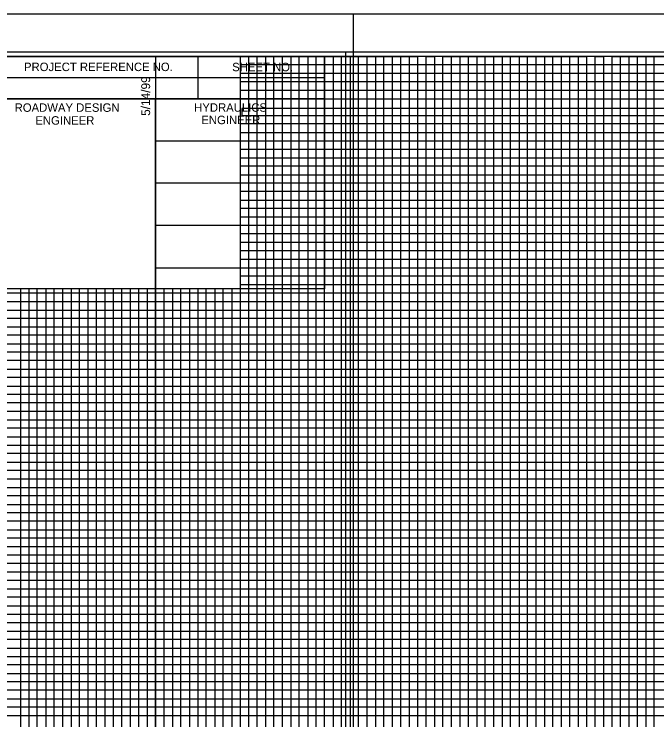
# Model space of a CAD drawing. Extents: x 2345490 to 2445302, y 465165 to 573888.
# Drawn here: x 2412161.6 to 2412541.9, y 541709.2 to 542126.7 of the extents above; entities that cross this region are included whole.
import ezdxf

# ---------------------------------------------------------------- set-up
doc = ezdxf.new("R2010")
doc.units = 0
for name, color, linetype in [('Old_Level_1', 7, 'Continuous'), ('Old_Level_18', 7, 'Continuous'), ('Old_Level_40', 7, 'Continuous'), ('Old_Level_41', 7, 'Continuous'), ('Old_Level_42', 7, 'Continuous'), ('Old_Level_43', 7, 'Continuous'), ('Old_Level_44', 7, 'Continuous'), ('Old_Level_50', 7, 'Continuous'), ('Old_Level_51', 7, 'Continuous'), ('Old_Level_52', 7, 'Continuous'), ('Old_Level_53', 7, 'Continuous')]:
    doc.layers.add(name, color=color, linetype=linetype)

msp = doc.modelspace()

# ---------------------------------------------------------------- linework, layer by layer
at = {"layer": 'Old_Level_1'}
msp.add_line((2412357.825, 542104.244), (2412357.825, 542104.244), dxfattribs=at)
at = {"layer": 'Old_Level_18'}
for points in [[(2412345.325, 542101.694), (2410845.325, 542101.694), (2410845.325, 541051.694), (2412345.325, 541051.694)], [(2413745.325, 542101.694), (2412245.325, 542101.694), (2412245.325, 541051.694), (2413745.325, 541051.694)]]:
    msp.add_lwpolyline(points, close=True, dxfattribs=at)
at = {"layer": 'Old_Level_40'}
for p, q in [((2412270.325, 542101.644), (2412270.325, 542076.644)), ((2412145.275, 542089.144), (2412345.325, 542089.144)), ((2412245.325, 542076.644), (2412245.325, 541964.194))]:
    msp.add_line(p, q, dxfattribs=at)
for points in [[(2412145.275, 542101.694), (2412345.325, 542101.694), (2412345.325, 542076.644), (2412145.275, 542076.644)], [(2412145.275, 542076.644), (2412245.325, 542076.644), (2412245.325, 541964.144), (2412145.275, 541964.144)], [(2412245.325, 542076.644), (2412345.325, 542076.644), (2412345.325, 541964.144), (2412245.325, 541964.144)]]:
    msp.add_lwpolyline(points, close=True, dxfattribs=at)
at = {"layer": 'Old_Level_41'}
for points in [[(2412145.325, 542101.694), (2412171.625, 542101.694)], [(2412245.325, 542101.694), (2412295.325, 542101.694), (2412295.325, 541076.694), (2412345.325, 541076.694), (2412345.325, 542101.694), (2412395.325, 542101.694), (2412395.325, 541076.694), (2412445.325, 541076.694), (2412445.325, 542101.694), (2412495.325, 542101.694), (2412495.325, 541076.694), (2412545.325, 541076.694)], [(2412320.325, 541076.694), (2412320.325, 542101.694), (2412370.325, 542101.694), (2412370.325, 541076.694), (2412420.325, 541076.694), (2412420.325, 542101.694), (2412470.325, 542101.694), (2412470.325, 541076.694), (2412520.325, 541076.694), (2412520.325, 542101.694), (2412570.325, 542101.694)], [(2412245.325, 542051.694), (2413545.275, 542051.694)], [(2412145.275, 542001.694), (2410845.325, 542001.694), (2410845.325, 541951.644), (2412345.325, 541951.644)], [(2413545.275, 542001.694), (2412245.325, 542001.694), (2412245.325, 541951.644), (2413745.325, 541951.644)], [(2412345.325, 541926.694), (2410845.325, 541926.694), (2410845.325, 541976.694), (2412145.275, 541976.694)], [(2413745.325, 541926.694), (2412245.325, 541926.694), (2412245.325, 541976.694), (2413545.275, 541976.694)], [(2412170.325, 541964.144), (2412170.325, 541076.694), (2412220.325, 541076.694), (2412220.325, 541964.144)], [(2412270.325, 541964.144), (2412270.325, 541076.694)], [(2412345.325, 541901.694), (2410845.325, 541901.694), (2410845.325, 541851.694), (2412345.325, 541851.694)], [(2413745.325, 541901.694), (2412245.325, 541901.694), (2412245.325, 541851.694), (2413745.325, 541851.694)], [(2412345.325, 541826.694), (2410845.325, 541826.694), (2410845.325, 541876.694), (2412345.325, 541876.694)], [(2413745.325, 541826.694), (2412245.325, 541826.694), (2412245.325, 541876.694), (2413745.325, 541876.694)], [(2412345.325, 541801.694), (2410845.325, 541801.694), (2410845.325, 541751.694), (2412345.325, 541751.694)], [(2413745.325, 541801.694), (2412245.325, 541801.694), (2412245.325, 541751.694), (2413745.325, 541751.694)]]:
    msp.add_lwpolyline(points, dxfattribs=at)
at = {"layer": 'Old_Level_42'}
for points in [[(2413545.275, 542026.694), (2412245.425, 542026.694), (2412245.425, 542076.644), (2413545.275, 542076.644)], [(2412195.325, 541964.144), (2412195.325, 541076.694), (2412245.325, 541076.694), (2412245.325, 541964.144)], [(2412295.325, 541964.144), (2412295.325, 541076.694), (2412345.325, 541076.694)], [(2412345.325, 541726.694), (2410845.325, 541726.694), (2410845.325, 541776.694), (2412345.325, 541776.694)], [(2413745.325, 541726.694), (2412245.325, 541726.694), (2412245.325, 541776.694), (2413745.325, 541776.694)]]:
    msp.add_lwpolyline(points, dxfattribs=at)
at = {"layer": 'Old_Level_43'}
for p, q in [((2412295.325, 541921.694), (2410895.325, 541921.694)), ((2413695.325, 541921.694), (2412295.325, 541921.694)), ((2412295.325, 541921.694), (2412295.325, 541916.694)), ((2410895.325, 541916.694), (2412295.325, 541916.694)), ((2412295.325, 541916.694), (2413695.325, 541916.694)), ((2412295.325, 541896.694), (2410895.325, 541896.694)), ((2413695.325, 541896.694), (2412295.325, 541896.694))]:
    msp.add_line(p, q, dxfattribs=at)
for points in [[(2412300.325, 542101.694), (2412305.325, 542101.694), (2412310.325, 542101.694), (2412315.325, 542101.694), (2412325.325, 542101.694), (2412292.275, 542101.694), (2412297.275, 542101.694), (2412255.325, 542101.694), (2412260.325, 542101.694), (2412265.325, 542101.694), (2412275.325, 542101.694), (2412280.325, 542101.694), (2412285.325, 542101.694), (2412290.325, 542101.694), (2412300.325, 542101.694), (2412300.325, 541076.694)], [(2412305.325, 541076.694), (2412305.325, 542101.694), (2412310.325, 542101.694), (2412310.325, 541076.694)], [(2412315.325, 541076.694), (2412315.325, 542101.694), (2412325.325, 542101.694), (2412325.325, 541076.694)], [(2412330.325, 541076.694), (2412330.325, 542101.694), (2412335.325, 542101.694), (2412335.325, 541076.694)], [(2412340.325, 541076.694), (2412340.325, 542101.694), (2412350.325, 542101.694), (2412350.325, 541076.694)], [(2412355.325, 541076.694), (2412355.325, 542101.694), (2412360.325, 542101.694), (2412360.325, 541076.694)], [(2412365.325, 541076.694), (2412365.325, 542101.694), (2412375.325, 542101.694), (2412375.325, 541076.694)], [(2412380.325, 541076.694), (2412380.325, 542101.694), (2412385.325, 542101.694), (2412385.325, 541076.694)], [(2412390.325, 541076.694), (2412390.325, 542101.694), (2412400.325, 542101.694), (2412400.325, 541076.694)], [(2412405.325, 541076.694), (2412405.325, 542101.694), (2412410.325, 542101.694), (2412410.325, 541076.694)], [(2412415.325, 541076.694), (2412415.325, 542101.694), (2412425.325, 542101.694), (2412425.325, 541076.694)], [(2412430.325, 541076.694), (2412430.325, 542101.694), (2412435.325, 542101.694), (2412435.325, 541076.694)], [(2412440.325, 541076.694), (2412440.325, 542101.694), (2412450.325, 542101.694), (2412450.325, 541076.694)], [(2412455.325, 541076.694), (2412455.325, 542101.694), (2412460.325, 542101.694), (2412460.325, 541076.694)], [(2412465.325, 541076.694), (2412465.325, 542101.694), (2412475.325, 542101.694), (2412475.325, 541076.694)], [(2412480.325, 541076.694), (2412480.325, 542101.694), (2412485.325, 542101.694), (2412485.325, 541076.694)], [(2412490.325, 541076.694), (2412490.325, 542101.694), (2412500.325, 542101.694), (2412500.325, 541076.694)], [(2412505.325, 541076.694), (2412505.325, 542101.694), (2412505.325, 542101.694), (2412510.325, 542101.694), (2412510.325, 541076.694)], [(2412515.325, 541076.694), (2412515.325, 542101.694), (2412525.325, 542101.694), (2412525.325, 541076.694)], [(2412530.325, 541076.694), (2412530.325, 542101.694), (2412535.325, 542101.694), (2412535.325, 541076.694)], [(2412540.325, 541076.694), (2412540.325, 542101.694), (2412550.325, 542101.694)], [(2413545.275, 542096.694), (2412295.325, 542096.694), (2412295.325, 542091.694), (2413545.275, 542091.694)], [(2413545.275, 542086.694), (2412295.325, 542086.694), (2412295.325, 542081.694), (2413545.275, 542081.694)], [(2413545.275, 542070.944), (2412296.325, 542070.944), (2412296.325, 542066.694), (2413545.275, 542066.694)], [(2413545.275, 542061.694), (2412295.325, 542061.694), (2412295.325, 542056.694), (2413545.275, 542056.694)], [(2413545.275, 542046.694), (2412295.325, 542046.694), (2412295.325, 542041.694), (2413545.275, 542041.694)], [(2413545.275, 542036.694), (2412295.325, 542036.694), (2412295.325, 542031.694), (2413545.275, 542031.694)], [(2413545.275, 542021.694), (2412295.325, 542021.694), (2412295.325, 542016.694), (2413545.275, 542016.694)], [(2413545.275, 542011.694), (2412295.325, 542011.694), (2412295.325, 542006.694), (2413545.275, 542006.694)], [(2413545.275, 541996.694), (2412295.325, 541996.694), (2412295.325, 541991.694), (2413545.275, 541991.694)], [(2413545.275, 541986.694), (2412295.325, 541986.694), (2412295.325, 541981.694), (2413545.275, 541981.694)], [(2413545.275, 541971.694), (2412295.325, 541971.694), (2412295.325, 541966.694), (2413545.275, 541966.694)], [(2412295.325, 541961.694), (2410895.325, 541961.694), (2410895.325, 541961.694), (2410895.325, 541941.694), (2412295.325, 541941.694)], [(2412165.325, 541964.144), (2412165.325, 541076.694), (2412175.325, 541076.694), (2412175.325, 541964.144)], [(2412180.325, 541964.144), (2412180.325, 541076.694), (2412185.325, 541076.694), (2412185.325, 541964.144)], [(2412190.325, 541964.144), (2412190.325, 541076.694), (2412200.325, 541076.694), (2412200.325, 541964.144)], [(2412205.325, 541964.144), (2412205.325, 541076.694), (2412210.325, 541076.694), (2412210.325, 541964.144)], [(2412215.325, 541964.144), (2412215.325, 541076.694), (2412225.325, 541076.694), (2412225.325, 541964.144)], [(2412230.325, 541964.144), (2412230.325, 541076.694)], [(2412230.325, 541076.694), (2412235.325, 541076.694), (2412235.325, 541964.144)], [(2412240.325, 541964.144), (2412240.325, 541076.694), (2412250.325, 541076.694), (2412250.325, 541964.144)], [(2412255.325, 541964.144), (2412255.325, 541076.694), (2412260.325, 541076.694), (2412260.325, 541964.144)], [(2412265.325, 541964.144), (2412265.325, 541076.694), (2412275.325, 541076.694), (2412275.325, 541964.144)], [(2412280.325, 541964.144), (2412280.325, 541076.694), (2412285.325, 541076.694), (2412285.325, 541964.144)], [(2412290.325, 541964.144), (2412290.325, 541076.694), (2412300.325, 541076.694)], [(2413695.325, 541961.694), (2412295.325, 541961.694), (2412295.325, 541961.694), (2412295.325, 541941.694), (2413695.325, 541941.694)], [(2410895.325, 541956.694), (2412295.325, 541956.694)], [(2412295.325, 541956.694), (2413695.325, 541956.694)], [(2412295.325, 541946.694), (2410895.325, 541946.694)], [(2413695.325, 541946.694), (2412295.325, 541946.694)], [(2412295.325, 541936.694), (2410895.325, 541936.694), (2410895.325, 541931.694), (2412295.325, 541931.694)], [(2413695.325, 541936.694), (2412295.325, 541936.694), (2412295.325, 541931.694), (2413695.325, 541931.694)], [(2412295.325, 541911.694), (2410895.325, 541911.694), (2410895.325, 541906.694), (2412295.325, 541906.694)], [(2413695.325, 541911.694), (2412295.325, 541911.694), (2412295.325, 541906.694), (2413695.325, 541906.694)], [(2412295.325, 541891.694), (2410895.325, 541891.694), (2410895.325, 541886.694), (2412295.325, 541886.694)], [(2413695.325, 541891.694), (2412295.325, 541891.694), (2412295.325, 541886.694), (2413695.325, 541886.694)], [(2412295.325, 541881.694), (2410895.325, 541881.694)], [(2413695.325, 541881.694), (2412295.325, 541881.694)], [(2410895.325, 541871.694), (2412295.325, 541871.694)], [(2412295.325, 541871.694), (2413695.325, 541871.694)], [(2412295.325, 541866.694), (2410895.325, 541866.694), (2410895.325, 541861.694), (2412295.325, 541861.694)], [(2413695.325, 541866.694), (2412295.325, 541866.694), (2412295.325, 541861.694), (2413695.325, 541861.694)], [(2412295.325, 541856.694), (2410895.325, 541856.694), (2410895.325, 541846.694), (2412295.325, 541846.694)], [(2413695.325, 541856.694), (2412295.325, 541856.694), (2412295.325, 541846.694), (2413695.325, 541846.694)], [(2412295.325, 541841.694), (2410895.325, 541841.694), (2410895.325, 541836.694), (2412295.325, 541836.694)], [(2413695.325, 541841.694), (2412295.325, 541841.694), (2412295.325, 541836.694), (2413695.325, 541836.694)], [(2412295.325, 541831.694), (2410895.325, 541831.694), (2410895.325, 541821.694), (2412295.325, 541821.694)], [(2413695.325, 541831.694), (2412295.325, 541831.694), (2412295.325, 541821.694), (2413695.325, 541821.694)], [(2412295.325, 541816.694), (2410895.325, 541816.694), (2410895.325, 541811.694), (2412295.325, 541811.694)], [(2413695.325, 541816.694), (2412295.325, 541816.694), (2412295.325, 541811.694), (2413695.325, 541811.694)], [(2412295.325, 541806.694), (2410895.325, 541806.694), (2410895.325, 541796.694), (2412295.325, 541796.694)], [(2413695.325, 541806.694), (2412295.325, 541806.694), (2412295.325, 541796.694), (2413695.325, 541796.694)], [(2412295.325, 541791.694), (2410895.325, 541791.694), (2410895.325, 541786.694), (2412295.325, 541786.694)], [(2413695.325, 541791.694), (2412295.325, 541791.694), (2412295.325, 541786.694), (2413695.325, 541786.694)], [(2412295.325, 541781.694), (2410895.325, 541781.694), (2410895.325, 541771.694), (2412295.325, 541771.694)], [(2413695.325, 541781.694), (2412295.325, 541781.694), (2412295.325, 541771.694), (2413695.325, 541771.694)], [(2412295.325, 541766.694), (2410895.325, 541766.694), (2410895.325, 541761.694), (2412295.325, 541761.694)], [(2413695.325, 541766.694), (2412295.325, 541766.694), (2412295.325, 541761.694), (2413695.325, 541761.694)], [(2412295.325, 541756.694), (2410895.325, 541756.694), (2410895.325, 541746.694), (2412295.325, 541746.694)], [(2413695.325, 541756.694), (2412295.325, 541756.694), (2412295.325, 541746.694), (2413695.325, 541746.694)], [(2412295.325, 541741.694), (2410895.325, 541741.694), (2410895.325, 541736.694), (2412295.325, 541736.694)], [(2413695.325, 541741.694), (2412295.325, 541741.694), (2412295.325, 541736.694), (2413695.325, 541736.694)], [(2412295.325, 541731.694), (2410895.325, 541731.694), (2410895.325, 541721.694), (2412295.325, 541721.694)], [(2413695.325, 541731.694), (2412295.325, 541731.694), (2412295.325, 541721.694), (2413695.325, 541721.694)], [(2412295.325, 541716.694), (2410895.325, 541716.694), (2410895.325, 541711.694), (2412295.325, 541711.694)], [(2413695.325, 541716.694), (2412295.325, 541716.694), (2412295.325, 541711.694), (2413695.325, 541711.694)]]:
    msp.add_lwpolyline(points, dxfattribs=at)
at = {"layer": 'Old_Level_50'}
msp.add_line((2412362.325, 542126.694), (2412362.325, 542126.694), dxfattribs=at)
for points in [[(2412357.825, 542104.244), (2410691.325, 542104.244), (2410691.325, 541049.144), (2412357.825, 541049.144)], [(2413757.825, 542104.244), (2412091.325, 542104.244), (2412091.325, 541049.144), (2413757.825, 541049.144)]]:
    msp.add_lwpolyline(points, close=True, dxfattribs=at)
at = {"layer": 'Old_Level_51'}
for points in [[(2412362.325, 542126.694), (2410678.325, 542126.694), (2410678.325, 541026.694), (2412362.325, 541026.694)], [(2413762.325, 542126.694), (2412078.325, 542126.694), (2412078.325, 541026.694), (2413762.325, 541026.694)]]:
    msp.add_lwpolyline(points, close=True, dxfattribs=at)
at = {"layer": 'Old_Level_52'}
msp.add_line((2412357.825, 542104.244), (2412357.825, 542104.244), dxfattribs=at)
at = {"layer": 'Old_Level_53'}
msp.add_line((2412357.825, 542104.244), (2412357.825, 542104.244), dxfattribs=at)

# ---------------------------------------------------------------- texts
at = {"layer": 'Old_Level_41'}
msp.add_text('5/14/99', height=5.25, rotation=90, dxfattribs=at).set_placement((2412242.075, 542066.494))
at = {"layer": 'Old_Level_44'}
for s, p in [('PROJECT REFERENCE NO.', (2412167.475, 542092.994)), ('SHEET NO.', (2412290.625, 542092.894)), ('ROADWAY DESIGN', (2412161.925, 542068.894)), ('HYDRAULICS', (2412268.125, 542068.944)), ('ENGINEER', (2412174.175, 542061.294)), ('ENGINEER', (2412272.375, 542061.594))]:
    msp.add_text(s, height=5.0001, dxfattribs=at).set_placement(p)

doc.saveas('drawing.dxf')
